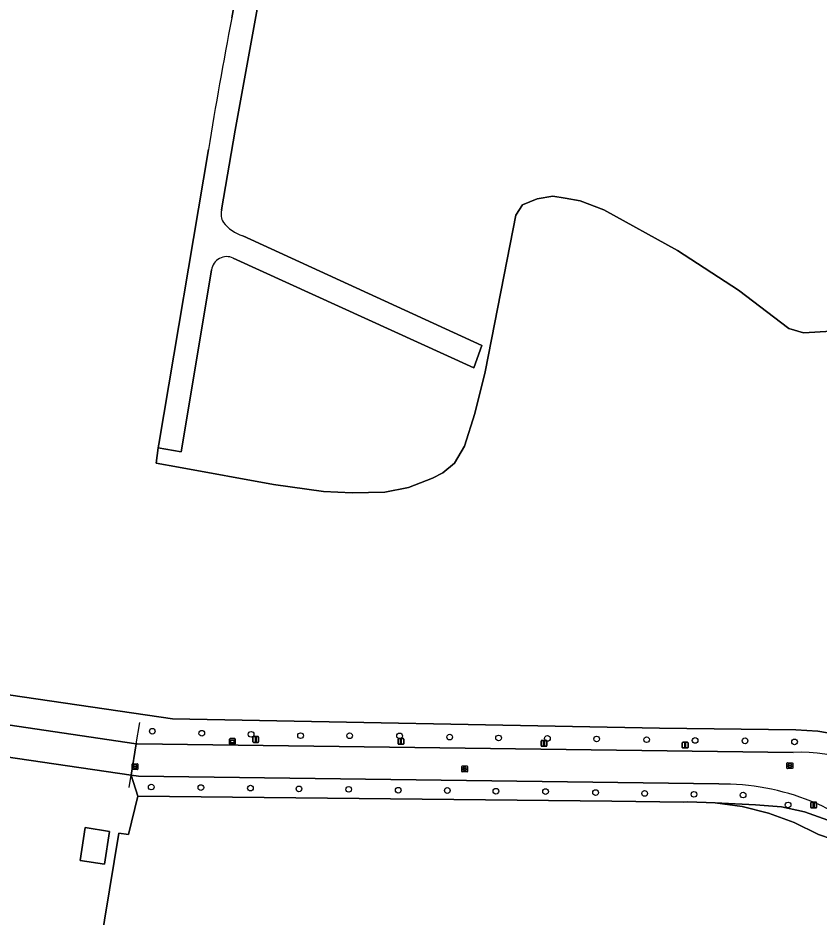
# Model space of a CAD drawing. Extents: x 156141 to 158132, y 385651 to 388333.
# Drawn here: x 156713.1 to 156851, y 385918.6 to 386073.4 of the extents above; entities that cross this region are included whole.
import ezdxf

# ---------------------------------------------------------------- set-up
doc = ezdxf.new("R2010")
doc.units = 0
for name, color, linetype in [('IMGEO_Afsluitpaal', 7, 'Continuous'), ('IMGEO_Boom', 7, 'Continuous'), ('IMGEO_Bouwland', 7, 'Continuous'), ('IMGEO_Grasland_overig', 7, 'Continuous'), ('IMGEO_Groenvoorziening', 7, 'Continuous'), ('IMGEO_Hek', 7, 'Continuous'), ('IMGEO_Informatiebord', 7, 'Continuous'), ('IMGEO_Lichtmast', 7, 'Continuous'), ('IMGEO_Loofbos', 7, 'Continuous'), ('IMGEO_Pand', 7, 'Continuous'), ('IMGEO_Rijbaan_lokaal_gesloten', 7, 'Continuous'), ('IMGEO_Rijbaan_lokaal_open', 7, 'Continuous'), ('IMGEO_Rioolput', 7, 'Continuous')]:
    doc.layers.add(name, color=color, linetype=linetype)

msp = doc.modelspace()

# ---------------------------------------------------------------- linework, layer by layer
at = {"layer": 'IMGEO_Afsluitpaal'}
for p, q in [((156849.56, 385937.45), (156849.56, 385938.25)), ((156849.56, 385938.25), (156849.56, 385937.45)), ((156849.66, 385938.35), (156850.45, 385938.35)), ((156850.45, 385938.35), (156849.66, 385938.35)), ((156850.55, 385938.25), (156850.55, 385937.45)), ((156850.55, 385937.45), (156850.55, 385938.25)), ((156850.45, 385937.35), (156849.66, 385937.35)), ((156849.66, 385937.35), (156850.45, 385937.35))]:
    msp.add_line(p, q, dxfattribs=at)
msp.add_lwpolyline([(156849.98, 385938.23), (156850.13, 385938.23), (156850.13, 385937.48), (156849.98, 385937.48), (156849.98, 385938.23)], dxfattribs=at)
for centre, start, end in [((156849.66, 385938.25), 90, 180), ((156849.66, 385938.25), 90, 180), ((156849.66, 385937.45), 180, 270), ((156849.66, 385937.45), 180, 270), ((156850.45, 385938.25), 0, 90), ((156850.45, 385938.25), 360, 90), ((156850.45, 385937.45), 270, 0), ((156850.45, 385937.45), 270, 0)]:
    msp.add_arc(centre, 0.1, start, end, dxfattribs=at)
at = {"layer": 'IMGEO_Boom'}
for centre in [(156736.2, 385950.56), (156744.72, 385950.21), (156753.21, 385950.02), (156761.73, 385949.79), (156770.17, 385949.78), (156778.77, 385949.75), (156787.4, 385949.55), (156795.81, 385949.39), (156804.22, 385949.32), (156812.69, 385949.22), (156821.3, 385949.1), (156829.65, 385948.96), (156838.24, 385948.9), (156846.76, 385948.72), (156736.02, 385940.95), (156744.56, 385940.85), (156753.1, 385940.76), (156761.45, 385940.63), (156770.01, 385940.55), (156778.54, 385940.4), (156786.99, 385940.35), (156795.36, 385940.23), (156803.9, 385940.16), (156812.51, 385939.99), (156820.96, 385939.85), (156829.45, 385939.69), (156837.9, 385939.57), (156845.65, 385937.86)]:
    msp.add_circle(centre, 0.489, dxfattribs=at)
at = {"layer": 'IMGEO_Bouwland'}
for points in [[(156749.87, 386073.36), (156754.04, 386095.89), (156756.36, 386107.43), (156753.43, 386109.51), (156753.31, 386107.83), (156747.09, 386108.44), (156742.2, 386109.1), (156717.38, 386114.01), (156706.03, 386116.98)], [(156853.15, 386019.45), (156848.31, 386019.16), (156845.75, 386019.87), (156837.11, 386026.5), (156826.61, 386033.3), (156813.96, 386040.34), (156809.85, 386041.85), (156807.25, 386042.35), (156805.15, 386042.69), (156802.46, 386042.21), (156799.95, 386041.18), (156798.78, 386039.41), (156797.27, 386031.78), (156793.48, 386012.41), (156791.73, 386005.28), (156789.97, 385999.66), (156788.21, 385996.72), (156786.21, 385995.04), (156784.44, 385994.12), (156780.33, 385992.53), (156776.22, 385991.69), (156770.6, 385991.6), (156765.65, 385991.85), (156757.09, 385993.03), (156740.71, 385996.02), (156736.88, 385996.72), (156737.22, 385999.35), (156737.33, 386000), (156745.85, 386050.69)], [(156453.02, 385994.66), (156739.66, 385952.67), (156823.49, 385951.07), (156847.01, 385950.81), (156850.75, 385950.55), (156852.46, 385950.28)], [(156862.05, 385923.22), (156861.22, 385924.83), (156860.23, 385926.34), (156859.09, 385927.74), (156857.81, 385929.02), (156856.4, 385930.15), (156854.88, 385931.13), (156853.26, 385931.95), (156850.91, 385932.79), (156846.7, 385934.84), (156842.29, 385936.44), (156837.74, 385937.57), (156833.1, 385938.22), (156828.42, 385938.38), (156827.73, 385938.36), (156815.3, 385938.49), (156733.71, 385939.35), (156732.08, 385932.77), (156730.46, 385933.02), (156717.41, 385853.91)]]:
    msp.add_lwpolyline(points, dxfattribs=at)
msp.add_arc((157582.31, 385914.2), 847.52, 169.1756, 170.73203, dxfattribs=at)
at = {"layer": 'IMGEO_Grasland_overig'}
for points in [[(156866.97, 385940.23), (156872.68, 385934.6), (156873.79, 385935.74), (156874.26, 385935.29), (156874.88, 385935.88), (156869.91, 385941.02), (156868.37, 385942.51), (156867.15, 385943.55), (156865.04, 385945.13), (156863.64, 385946.03), (156861.71, 385947.12), (156859.45, 385948.19), (156855.65, 385949.54), (156852.46, 385950.28), (156850.75, 385950.55), (156847.01, 385950.81), (156823.49, 385951.07), (156739.66, 385952.67), (156453.02, 385994.66)], [(156698.9, 385953.48), (156733.44, 385948.4), (156733.61, 385948.37), (156846.5, 385946.92)]]:
    msp.add_lwpolyline(points, dxfattribs=at)
msp.add_arc((156847.49, 385915.26), 31.67, 52.0417, 91.7786, dxfattribs=at)
at = {"layer": 'IMGEO_Groenvoorziening'}
for points in [[(156732.57, 385943.01), (156733.71, 385939.35), (156815.3, 385938.49), (156827.73, 385938.36), (156828.42, 385938.38), (156833.1, 385938.22), (156840.06, 385937.89), (156844.52, 385937.53), (156848.47, 385936.67), (156852.48, 385935.26), (156855.51, 385933.77), (156858.22, 385932.09), (156860.29, 385930.54), (156862.98, 385928.1), (156864.63, 385926.42), (156865.57, 385927.36), (156863.08, 385929.61)], [(156833.71, 385941.47), (156733.81, 385942.83), (156732.57, 385943.01)], [(156852.48, 385935.26), (156848.47, 385936.67), (156844.52, 385937.53), (156840.06, 385937.89), (156833.1, 385938.22), (156837.74, 385937.57), (156842.29, 385936.44), (156846.7, 385934.84), (156850.91, 385932.79), (156853.26, 385931.95)]]:
    msp.add_lwpolyline(points, dxfattribs=at)
msp.add_arc((156834.25, 385900.51), 40.96, 45.2718, 90.7686, dxfattribs=at)
at = {"layer": 'IMGEO_Hek'}
for points in [[(156733.44, 385948.4), (156734.03, 385952.04)], [(156732.57, 385943.01), (156733.44, 385948.4)], [(156732.22, 385940.85), (156732.57, 385943.01)]]:
    msp.add_lwpolyline(points, dxfattribs=at)
at = {"layer": 'IMGEO_Informatiebord'}
for p, q in [((156749.5, 385948.4), (156749.5, 385949.2)), ((156749.5, 385949.2), (156749.5, 385948.4)), ((156749.6, 385949.3), (156750.39, 385949.3)), ((156750.39, 385949.3), (156749.6, 385949.3)), ((156750.39, 385948.3), (156749.6, 385948.3)), ((156749.6, 385948.3), (156750.39, 385948.3)), ((156750.49, 385949.2), (156750.49, 385948.4)), ((156750.49, 385948.4), (156750.49, 385949.2))]:
    msp.add_line(p, q, dxfattribs=at)
for points in [[(156749.6, 385949.03), (156750.39, 385949.03), (156750.39, 385948.57), (156749.6, 385948.57), (156749.6, 385949.03)], [(156749.67, 385948.97), (156749.67, 385948.63), (156750.32, 385948.63), (156750.32, 385948.97), (156749.67, 385948.97)]]:
    msp.add_lwpolyline(points, dxfattribs=at)
for centre, start, end in [((156749.6, 385949.2), 90, 180), ((156749.6, 385949.2), 90, 180), ((156749.6, 385948.4), 180, 270), ((156749.6, 385948.4), 180, 270), ((156750.39, 385949.2), 0, 90), ((156750.39, 385949.2), 360, 90), ((156750.39, 385948.4), 270, 0), ((156750.39, 385948.4), 270, 0)]:
    msp.add_arc(centre, 0.1, start, end, dxfattribs=at)
at = {"layer": 'IMGEO_Lichtmast'}
for p, q in [((156753.52, 385948.72), (156753.52, 385949.52)), ((156753.52, 385949.52), (156753.52, 385948.72)), ((156753.62, 385949.62), (156754.41, 385949.62)), ((156754.41, 385949.62), (156753.62, 385949.62)), ((156754.41, 385948.62), (156753.62, 385948.62)), ((156753.62, 385948.62), (156754.41, 385948.62)), ((156754.51, 385949.52), (156754.51, 385948.72)), ((156754.51, 385948.72), (156754.51, 385949.52)), ((156778.5, 385948.41), (156778.5, 385949.21)), ((156778.5, 385949.21), (156778.5, 385948.41)), ((156778.6, 385949.31), (156779.39, 385949.31)), ((156779.39, 385949.31), (156778.6, 385949.31)), ((156779.39, 385948.31), (156778.6, 385948.31)), ((156778.6, 385948.31), (156779.39, 385948.31)), ((156779.49, 385949.21), (156779.49, 385948.41)), ((156779.49, 385948.41), (156779.49, 385949.21)), ((156803.14, 385948.07), (156803.14, 385948.87)), ((156803.14, 385948.87), (156803.14, 385948.07)), ((156803.24, 385948.97), (156804.02, 385948.97)), ((156804.02, 385948.97), (156803.24, 385948.97)), ((156804.12, 385948.87), (156804.12, 385948.07)), ((156804.12, 385948.07), (156804.12, 385948.87)), ((156827.44, 385947.77), (156827.44, 385948.57)), ((156827.44, 385948.57), (156827.44, 385947.77)), ((156827.54, 385948.67), (156828.33, 385948.67)), ((156828.33, 385948.67), (156827.54, 385948.67)), ((156828.43, 385948.57), (156828.43, 385947.77)), ((156828.43, 385947.77), (156828.43, 385948.57)), ((156804.02, 385947.97), (156803.24, 385947.97)), ((156803.24, 385947.97), (156804.02, 385947.97)), ((156828.33, 385947.67), (156827.54, 385947.67)), ((156827.54, 385947.67), (156828.33, 385947.67))]:
    msp.add_line(p, q, dxfattribs=at)
for points in [[(156753.94, 385949.5), (156754.09, 385949.5), (156754.09, 385948.75), (156753.94, 385948.75), (156753.94, 385949.5)], [(156778.92, 385949.18), (156779.07, 385949.18), (156779.07, 385948.43), (156778.92, 385948.43), (156778.92, 385949.18)], [(156803.55, 385948.84), (156803.71, 385948.84), (156803.71, 385948.09), (156803.55, 385948.09), (156803.55, 385948.84)], [(156827.86, 385948.54), (156828.01, 385948.54), (156828.01, 385947.79), (156827.86, 385947.79), (156827.86, 385948.54)]]:
    msp.add_lwpolyline(points, dxfattribs=at)
for centre, start, end in [((156753.62, 385949.52), 90, 180), ((156753.62, 385949.52), 90, 180), ((156753.62, 385948.72), 180, 270), ((156753.62, 385948.72), 180, 270), ((156754.41, 385949.52), 0, 90), ((156754.41, 385949.52), 360, 90), ((156754.41, 385948.72), 270, 0), ((156754.41, 385948.72), 270, 0), ((156778.6, 385949.21), 90, 180), ((156778.6, 385949.21), 90, 180), ((156778.6, 385948.41), 180, 270), ((156778.6, 385948.41), 180, 270), ((156779.39, 385949.21), 0, 90), ((156779.39, 385949.21), 360, 90), ((156779.39, 385948.41), 270, 0), ((156779.39, 385948.41), 270, 0), ((156803.24, 385948.87), 90, 180), ((156803.24, 385948.87), 90, 180), ((156804.02, 385948.87), 0, 90), ((156804.02, 385948.87), 360, 90), ((156827.54, 385948.57), 90, 180), ((156827.54, 385948.57), 90, 180), ((156828.33, 385948.57), 0, 90), ((156828.33, 385948.57), 360, 90), ((156803.24, 385948.07), 180, 270), ((156803.24, 385948.07), 180, 270), ((156804.02, 385948.07), 270, 0), ((156804.02, 385948.07), 270, 0), ((156827.54, 385947.77), 180, 270), ((156827.54, 385947.77), 180, 270), ((156828.33, 385947.77), 270, 0), ((156828.33, 385947.77), 270, 0)]:
    msp.add_arc(centre, 0.1, start, end, dxfattribs=at)
at = {"layer": 'IMGEO_Loofbos'}
for points in [[(156759.95, 386102.83), (156758.64, 386098.28), (156756.4, 386086.59), (156754.23, 386074.88), (156750.49, 386054.03), (156748.14, 386040.3)], [(156746.4, 386029.99), (156741.38, 386000), (156741.15, 385998.65), (156737.22, 385999.35), (156736.88, 385996.72), (156740.71, 385996.02), (156757.09, 385993.03), (156765.65, 385991.85), (156770.6, 385991.6), (156776.22, 385991.69), (156780.33, 385992.53), (156784.44, 385994.12), (156786.21, 385995.04), (156788.21, 385996.72), (156789.97, 385999.66), (156791.73, 386005.28), (156793.48, 386012.41), (156797.27, 386031.78), (156798.78, 386039.41), (156799.95, 386041.18), (156802.46, 386042.21), (156805.15, 386042.69), (156807.25, 386042.35), (156809.85, 386041.85), (156813.96, 386040.34), (156826.61, 386033.3), (156837.11, 386026.5), (156845.75, 386019.87), (156848.31, 386019.16), (156853.15, 386019.45)], [(156751.78, 386035.87), (156792.95, 386016.99), (156791.55, 386013.14), (156750.14, 386032.01)], [(156732.57, 385943.01), (156697.67, 385948.08)], [(156717.83, 385806.87), (156729.88, 385814.12), (156723.35, 385834.73), (156720.24, 385842.25), (156719.64, 385843.22), (156718.81, 385844.87), (156718.15, 385846.6), (156717.68, 385848.39), (156717.39, 385850.22), (156717.3, 385852.07), (156717.41, 385853.91), (156730.46, 385933.02), (156732.08, 385932.77), (156733.71, 385939.35), (156732.57, 385943.01)]]:
    msp.add_lwpolyline(points, dxfattribs=at)
msp.add_lwpolyline([(156728.82, 385933.3), (156727.95, 385927.66), (156723.81, 385928.29), (156724.67, 385933.99)], close=True, dxfattribs=at)
for centre, radius, start, end in [((156750.56, 386039.55), 2.53, 162.6076, 213.0664), ((156753.66, 386042.18), 6.58, 217.5214, 253.4382), ((156749.02, 386029.62), 2.65, 64.9512, 171.904)]:
    msp.add_arc(centre, radius, start, end, dxfattribs=at)
at = {"layer": 'IMGEO_Pand'}
msp.add_lwpolyline([(156728.82, 385933.3), (156724.67, 385933.99), (156723.81, 385928.29), (156727.95, 385927.66)], close=True, dxfattribs=at)
at = {"layer": 'IMGEO_Rijbaan_lokaal_gesloten'}
for points in [[(156756.36, 386107.43), (156754.04, 386095.89), (156749.87, 386073.36)], [(156748.14, 386040.3), (156750.49, 386054.03), (156754.23, 386074.88), (156756.4, 386086.59), (156758.64, 386098.28), (156759.95, 386102.83)], [(156745.85, 386050.69), (156737.33, 386000), (156737.22, 385999.35), (156741.15, 385998.65), (156741.38, 386000), (156746.4, 386029.99)], [(156750.14, 386032.01), (156791.55, 386013.14), (156792.95, 386016.99), (156751.78, 386035.87)]]:
    msp.add_lwpolyline(points, dxfattribs=at)
for centre, radius, start, end in [((157582.31, 385914.2), 847.52, 169.1756, 170.73203), ((156750.56, 386039.55), 2.53, 162.6076, 213.0664), ((156753.66, 386042.18), 6.58, 217.5214, 253.4382), ((156749.02, 386029.62), 2.65, 64.9512, 171.904)]:
    msp.add_arc(centre, radius, start, end, dxfattribs=at)
at = {"layer": 'IMGEO_Rijbaan_lokaal_open'}
for points in [[(156697.67, 385948.08), (156732.57, 385943.01), (156733.44, 385948.4), (156698.9, 385953.48)], [(156846.5, 385946.92), (156733.61, 385948.37), (156733.44, 385948.4), (156732.57, 385943.01), (156733.81, 385942.83), (156833.71, 385941.47)]]:
    msp.add_lwpolyline(points, dxfattribs=at)
for centre, radius, start, end in [((156847.49, 385915.26), 31.67, 52.0417, 91.7786), ((156834.25, 385900.51), 40.96, 45.2718, 90.7686)]:
    msp.add_arc(centre, radius, start, end, dxfattribs=at)
at = {"layer": 'IMGEO_Rioolput'}
for p, q in [((156845.53, 385945.13), (156846.38, 385945.13)), ((156732.73, 385944.03), (156732.73, 385944.88)), ((156732.8, 385944.96), (156733.66, 385944.96)), ((156733.66, 385943.96), (156732.8, 385943.96)), ((156732.99, 385944.45), (156732.99, 385944.46)), ((156733.03, 385944.5), (156733.43, 385944.5)), ((156733.43, 385944.41), (156733.03, 385944.41)), ((156733.24, 385944.18), (156733.21, 385944.18)), ((156733.22, 385944.74), (156733.24, 385944.74)), ((156733.47, 385944.46), (156733.47, 385944.45)), ((156733.73, 385944.88), (156733.73, 385944.03)), ((156789.47, 385943.64), (156789.47, 385944.49)), ((156789.54, 385944.57), (156790.39, 385944.57)), ((156789.73, 385944.06), (156789.73, 385944.07)), ((156789.77, 385944.11), (156790.17, 385944.11)), ((156790.16, 385944.02), (156789.77, 385944.02)), ((156789.98, 385943.79), (156789.95, 385943.79)), ((156789.96, 385944.35), (156789.98, 385944.35)), ((156790.21, 385944.07), (156790.21, 385944.06)), ((156790.47, 385944.49), (156790.47, 385943.64)), ((156845.45, 385944.2), (156845.45, 385945.06)), ((156846.38, 385944.13), (156845.53, 385944.13)), ((156845.71, 385944.62), (156845.71, 385944.64)), ((156846.15, 385944.59), (156845.75, 385944.59)), ((156845.76, 385944.67), (156846.15, 385944.67)), ((156845.94, 385944.91), (156845.97, 385944.91)), ((156845.96, 385944.35), (156845.94, 385944.35)), ((156846.2, 385944.64), (156846.2, 385944.62)), ((156846.45, 385945.06), (156846.45, 385944.2)), ((156790.39, 385943.57), (156789.54, 385943.57))]:
    msp.add_line(p, q, dxfattribs=at)
for points in [[(156845.53, 385945.13), (156846.38, 385945.13)], [(156732.73, 385944.03), (156732.73, 385944.88)], [(156732.8, 385944.96), (156733.66, 385944.96)], [(156733.66, 385943.96), (156732.8, 385943.96)], [(156733.73, 385944.88), (156733.73, 385944.03)], [(156789.47, 385943.64), (156789.47, 385944.49)], [(156789.54, 385944.57), (156790.39, 385944.57)], [(156790.47, 385944.49), (156790.47, 385943.64)], [(156845.45, 385944.2), (156845.45, 385945.06)], [(156846.38, 385944.13), (156845.53, 385944.13)], [(156846.45, 385945.06), (156846.45, 385944.2)], [(156790.39, 385943.57), (156789.54, 385943.57)]]:
    msp.add_lwpolyline(points, dxfattribs=at)
for centre, radius, start, end in [((156845.53, 385945.05), 0.0765, 91.552, 178.448), ((156845.53, 385945.05), 0.0765, 91.552, 178.448), ((156846.38, 385945.05), 0.0765, 1.552, 88.448), ((156846.38, 385945.05), 0.0765, 1.552, 88.448), ((156732.81, 385944.88), 0.0765, 91.552, 178.448), ((156732.81, 385944.88), 0.0765, 91.552, 178.448), ((156732.81, 385944.03), 0.0765, 181.552, 268.448), ((156732.81, 385944.03), 0.0765, 181.552, 268.448), ((156733.03, 385944.46), 0.0403, 85.8775, 175.7526), ((156733.02, 385944.45), 0.0366, 178.938, 274.7102), ((156733.43, 385944.46), 0.0386, 1.7309, 96.639), ((156733.43, 385944.46), 0.043, 264.8664, 352.4533), ((156733.65, 385944.88), 0.0765, 1.552, 88.448), ((156733.65, 385944.88), 0.0765, 1.552, 88.448), ((156733.65, 385944.03), 0.0765, 271.552, 358.448), ((156733.65, 385944.03), 0.0765, 271.552, 358.448), ((156789.54, 385944.49), 0.0765, 91.552, 178.448), ((156789.54, 385944.49), 0.0765, 91.552, 178.448), ((156789.54, 385943.64), 0.0765, 181.552, 268.448), ((156789.54, 385943.64), 0.0765, 181.552, 268.448), ((156789.77, 385944.07), 0.0403, 85.8775, 175.7526), ((156789.76, 385944.06), 0.0366, 178.938, 274.7102), ((156790.17, 385944.07), 0.043, 264.8664, 352.4533), ((156790.17, 385944.07), 0.0386, 1.7309, 96.639), ((156790.39, 385944.49), 0.0765, 1.552, 88.448), ((156790.39, 385944.49), 0.0765, 1.552, 88.448), ((156790.39, 385943.64), 0.0765, 271.552, 358.448), ((156790.39, 385943.64), 0.0765, 271.552, 358.448), ((156845.53, 385944.21), 0.0765, 181.552, 268.448), ((156845.53, 385944.21), 0.0765, 181.552, 268.448), ((156845.75, 385944.63), 0.0403, 85.8775, 175.7526), ((156845.75, 385944.62), 0.0366, 178.938, 274.7102), ((156846.16, 385944.63), 0.0386, 1.7309, 96.639), ((156846.15, 385944.63), 0.043, 264.8664, 352.4533), ((156846.38, 385944.21), 0.0765, 271.552, 358.448), ((156846.38, 385944.21), 0.0765, 271.552, 358.448)]:
    msp.add_arc(centre, radius, start, end, dxfattribs=at)
for centre, major_axis, ratio, start_param, end_param in [((156733.22, 385944.46), (-0.387, 0.002), 0.722429, 4.712389, 7.853982), ((156733.24, 385944.46), (-0.39, 0.002), 0.717154, 1.570796, 4.712389), ((156789.95, 385944.07), (-0.387, 0.002), 0.722429, 4.712389, 7.853982), ((156789.98, 385944.07), (-0.39, 0.002), 0.717154, 1.570796, 4.712389), ((156845.94, 385944.63), (-0.387, 0.002), 0.722429, 4.712389, 7.853982), ((156845.96, 385944.63), (-0.39, 0.002), 0.717154, 1.570796, 4.712389)]:
    msp.add_ellipse(centre, major_axis=major_axis, ratio=ratio, start_param=start_param, end_param=end_param, dxfattribs=at)

doc.saveas('drawing.dxf')
